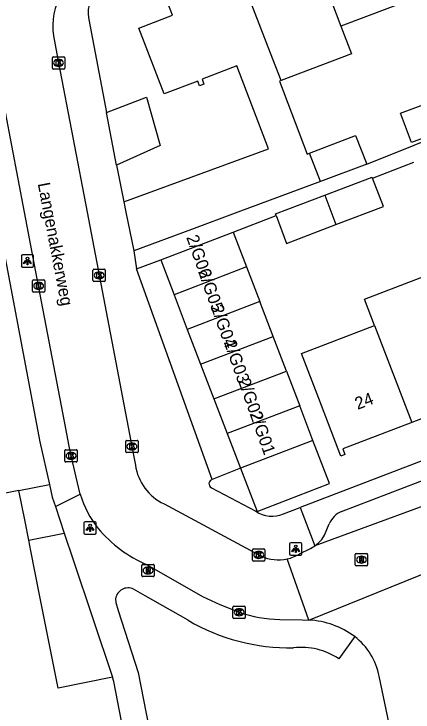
# Model space of a CAD drawing. Extents: x 159265 to 160143, y 383413 to 384319.
# Drawn here: x 159373.8 to 159406.2, y 383709.4 to 383766.1 of the extents above; entities that cross this region are included whole.
import ezdxf

# ---------------------------------------------------------------- set-up
doc = ezdxf.new("R2010")
doc.units = 0
for name, color, linetype in [('IMGEO_Groenvoorziening', 7, 'Continuous'), ('IMGEO_Kolk', 7, 'Continuous'), ('IMGEO_Lichtpunt', 7, 'Continuous'), ('IMGEO_Openbare_ruimte_label', 7, 'Continuous'), ('IMGEO_Pand', 7, 'Continuous'), ('IMGEO_Pand_nummerreeks', 7, 'Continuous'), ('IMGEO_Rijbaan_lokaal_open', 7, 'Continuous'), ('IMGEO_Rioolput', 7, 'Continuous'), ('IMGEO_Voetpad_open', 7, 'Continuous')]:
    doc.layers.add(name, color=color, linetype=linetype)

msp = doc.modelspace()

# ---------------------------------------------------------------- linework, layer by layer
at = {"layer": 'IMGEO_Groenvoorziening'}
for points in [[(159374.193, 383727.372), (159370.092, 383726.561), (159369.797, 383728.052)], [(159374.193, 383727.372), (159376.664, 383727.861)], [(159374.993, 383723.328), (159374.691, 383724.853), (159374.193, 383727.372)], [(159374.993, 383723.328), (159377.872, 383723.897)], [(159381.778, 383712.195), (159377.368, 383711.323), (159375.842, 383719.035), (159375.163, 383722.468), (159374.993, 383723.328)]]:
    msp.add_lwpolyline(points, dxfattribs=at)
at = {"layer": 'IMGEO_Kolk'}
for p, q in [((159376.903, 383761.698), (159376.903, 383762.55)), ((159376.978, 383762.624), (159377.83, 383762.624)), ((159377.391, 383762.404), (159377.416, 383762.404)), ((159377.904, 383762.55), (159377.904, 383761.698)), ((159377.83, 383761.624), (159376.978, 383761.624)), ((159377.414, 383761.844), (159377.389, 383761.844)), ((159380.205, 383744.435), (159380.205, 383745.287)), ((159380.28, 383745.361), (159381.132, 383745.361)), ((159380.693, 383745.141), (159380.718, 383745.141)), ((159381.206, 383745.287), (159381.206, 383744.435)), ((159380.716, 383744.581), (159380.691, 383744.581)), ((159375.286, 383743.572), (159375.286, 383744.424)), ((159375.361, 383744.498), (159376.213, 383744.498)), ((159375.774, 383744.278), (159375.799, 383744.278)), ((159376.287, 383744.424), (159376.287, 383743.572)), ((159381.132, 383744.361), (159380.28, 383744.361)), ((159376.213, 383743.498), (159375.361, 383743.498)), ((159375.797, 383743.718), (159375.772, 383743.718)), ((159382.864, 383730.526), (159382.864, 383731.378)), ((159382.939, 383731.452), (159383.791, 383731.452)), ((159383.352, 383731.232), (159383.377, 383731.232)), ((159383.865, 383731.378), (159383.865, 383730.526)), ((159377.924, 383729.766), (159377.924, 383730.618)), ((159377.999, 383730.692), (159378.851, 383730.692)), ((159378.412, 383730.472), (159378.437, 383730.472)), ((159378.925, 383730.618), (159378.925, 383729.766)), ((159383.791, 383730.452), (159382.939, 383730.452)), ((159383.375, 383730.672), (159383.35, 383730.672)), ((159378.435, 383729.912), (159378.41, 383729.912)), ((159378.851, 383729.692), (159377.999, 383729.692)), ((159393.168, 383721.711), (159393.168, 383722.563)), ((159393.243, 383722.637), (159394.095, 383722.637)), ((159393.656, 383722.417), (159393.681, 383722.417)), ((159394.169, 383722.563), (159394.169, 383721.711)), ((159393.679, 383721.857), (159393.654, 383721.857)), ((159394.095, 383721.637), (159393.243, 383721.637)), ((159391.576, 383717.056), (159391.576, 383717.908)), ((159391.651, 383717.982), (159392.503, 383717.982)), ((159392.577, 383717.908), (159392.577, 383717.056)), ((159392.064, 383717.762), (159392.089, 383717.762)), ((159392.503, 383716.982), (159391.651, 383716.982)), ((159392.087, 383717.202), (159392.062, 383717.202))]:
    msp.add_line(p, q, dxfattribs=at)
for points in [[(159376.903, 383761.698), (159376.903, 383762.55)], [(159376.978, 383762.624), (159377.83, 383762.624)], [(159377.224, 383762.324), (159377.347, 383762.324), (159377.347, 383762.173), (159377.477, 383762.324), (159377.641, 383762.324), (159377.495, 383762.173), (159377.648, 383761.924), (159377.496, 383761.924), (159377.411, 383762.088), (159377.347, 383762.021), (159377.347, 383761.924), (159377.224, 383761.924), (159377.224, 383762.324)], [(159377.904, 383762.55), (159377.904, 383761.698)], [(159377.83, 383761.624), (159376.978, 383761.624)], [(159380.205, 383744.435), (159380.205, 383745.287)], [(159380.28, 383745.361), (159381.132, 383745.361)], [(159381.206, 383745.287), (159381.206, 383744.435)], [(159380.526, 383745.061), (159380.649, 383745.061), (159380.649, 383744.91), (159380.779, 383745.061), (159380.943, 383745.061), (159380.797, 383744.91), (159380.95, 383744.661), (159380.798, 383744.661), (159380.713, 383744.825), (159380.649, 383744.758), (159380.649, 383744.661), (159380.526, 383744.661), (159380.526, 383745.061)], [(159375.286, 383743.572), (159375.286, 383744.424)], [(159375.361, 383744.498), (159376.213, 383744.498)], [(159375.607, 383744.198), (159375.73, 383744.198), (159375.73, 383744.047), (159375.86, 383744.198), (159376.024, 383744.198), (159375.878, 383744.047), (159376.031, 383743.798), (159375.879, 383743.798), (159375.794, 383743.962), (159375.73, 383743.895), (159375.73, 383743.798), (159375.607, 383743.798), (159375.607, 383744.198)], [(159376.287, 383744.424), (159376.287, 383743.572)], [(159381.132, 383744.361), (159380.28, 383744.361)], [(159376.213, 383743.498), (159375.361, 383743.498)], [(159382.864, 383730.526), (159382.864, 383731.378)], [(159382.939, 383731.452), (159383.791, 383731.452)], [(159383.185, 383731.152), (159383.308, 383731.152), (159383.308, 383731.001), (159383.438, 383731.152), (159383.602, 383731.152), (159383.456, 383731.001), (159383.609, 383730.752), (159383.457, 383730.752), (159383.372, 383730.916), (159383.308, 383730.849), (159383.308, 383730.752), (159383.185, 383730.752), (159383.185, 383731.152)], [(159383.865, 383731.378), (159383.865, 383730.526)], [(159377.924, 383729.766), (159377.924, 383730.618)], [(159377.999, 383730.692), (159378.851, 383730.692)], [(159378.245, 383730.392), (159378.368, 383730.392), (159378.368, 383730.241), (159378.498, 383730.392), (159378.662, 383730.392), (159378.516, 383730.241), (159378.669, 383729.992), (159378.517, 383729.992), (159378.432, 383730.156), (159378.368, 383730.089), (159378.368, 383729.992), (159378.245, 383729.992), (159378.245, 383730.392)], [(159378.925, 383730.618), (159378.925, 383729.766)], [(159383.791, 383730.452), (159382.939, 383730.452)], [(159378.851, 383729.692), (159377.999, 383729.692)], [(159393.168, 383721.711), (159393.168, 383722.563)], [(159393.243, 383722.637), (159394.095, 383722.637)], [(159394.169, 383722.563), (159394.169, 383721.711)], [(159393.489, 383722.337), (159393.612, 383722.337), (159393.612, 383722.186), (159393.742, 383722.337), (159393.906, 383722.337), (159393.76, 383722.186), (159393.913, 383721.937), (159393.761, 383721.937), (159393.676, 383722.101), (159393.612, 383722.034), (159393.612, 383721.937), (159393.489, 383721.937), (159393.489, 383722.337)], [(159394.095, 383721.637), (159393.243, 383721.637)], [(159391.576, 383717.056), (159391.576, 383717.908)], [(159391.651, 383717.982), (159392.503, 383717.982)], [(159392.577, 383717.908), (159392.577, 383717.056)], [(159391.897, 383717.682), (159392.02, 383717.682), (159392.02, 383717.531), (159392.15, 383717.682), (159392.314, 383717.682), (159392.168, 383717.531), (159392.321, 383717.282), (159392.169, 383717.282), (159392.084, 383717.446), (159392.02, 383717.379), (159392.02, 383717.282), (159391.897, 383717.282), (159391.897, 383717.682)], [(159392.503, 383716.982), (159391.651, 383716.982)]]:
    msp.add_lwpolyline(points, dxfattribs=at)
for centre, start, end in [((159376.98, 383762.548), 91.552, 178.448), ((159376.98, 383762.548), 91.552, 178.448), ((159377.828, 383762.548), 1.552, 88.448), ((159377.828, 383762.548), 1.552, 88.448), ((159376.98, 383761.7), 181.552, 268.448), ((159376.98, 383761.7), 181.552, 268.448), ((159377.828, 383761.7), 271.552, 358.448), ((159377.828, 383761.7), 271.552, 358.448), ((159380.282, 383745.285), 91.552, 178.448), ((159380.282, 383745.285), 91.552, 178.448), ((159381.13, 383745.285), 1.552, 88.448), ((159381.13, 383745.285), 1.552, 88.448), ((159375.363, 383744.422), 91.552, 178.448), ((159375.363, 383744.422), 91.552, 178.448), ((159376.211, 383744.422), 1.552, 88.448), ((159376.211, 383744.422), 1.552, 88.448), ((159380.282, 383744.437), 181.552, 268.448), ((159380.282, 383744.437), 181.552, 268.448), ((159381.13, 383744.437), 271.552, 358.448), ((159381.13, 383744.437), 271.552, 358.448), ((159375.363, 383743.574), 181.552, 268.448), ((159375.363, 383743.574), 181.552, 268.448), ((159376.211, 383743.574), 271.552, 358.448), ((159376.211, 383743.574), 271.552, 358.448), ((159382.941, 383731.376), 91.552, 178.448), ((159382.941, 383731.376), 91.552, 178.448), ((159383.789, 383731.376), 1.552, 88.448), ((159383.789, 383731.376), 1.552, 88.448), ((159378.001, 383730.616), 91.552, 178.448), ((159378.001, 383730.616), 91.552, 178.448), ((159378.849, 383730.616), 1.552, 88.448), ((159378.849, 383730.616), 1.552, 88.448), ((159382.941, 383730.528), 181.552, 268.448), ((159382.941, 383730.528), 181.552, 268.448), ((159383.789, 383730.528), 271.552, 358.448), ((159383.789, 383730.528), 271.552, 358.448), ((159378.001, 383729.768), 181.552, 268.448), ((159378.001, 383729.768), 181.552, 268.448), ((159378.849, 383729.768), 271.552, 358.448), ((159378.849, 383729.768), 271.552, 358.448), ((159393.245, 383722.561), 91.552, 178.448), ((159393.245, 383722.561), 91.552, 178.448), ((159394.093, 383722.561), 1.552, 88.448), ((159394.093, 383722.561), 1.552, 88.448), ((159393.245, 383721.713), 181.552, 268.448), ((159393.245, 383721.713), 181.552, 268.448), ((159394.093, 383721.713), 271.552, 358.448), ((159394.093, 383721.713), 271.552, 358.448), ((159391.653, 383717.906), 91.552, 178.448), ((159391.653, 383717.906), 91.552, 178.448), ((159392.501, 383717.906), 1.552, 88.448), ((159392.501, 383717.906), 1.552, 88.448), ((159391.653, 383717.058), 181.552, 268.448), ((159391.653, 383717.058), 181.552, 268.448), ((159392.501, 383717.058), 271.552, 358.448), ((159392.501, 383717.058), 271.552, 358.448)]:
    msp.add_arc(centre, 0.0765, start, end, dxfattribs=at)
for centre, major_axis, ratio, start_param, end_param in [((159377.39, 383762.124), (-0.387, 0.002), 0.722429, 4.712389, 7.853982), ((159377.415, 383762.124), (-0.39, 0.002), 0.717154, 1.570796, 4.712389), ((159380.692, 383744.861), (-0.387, 0.002), 0.722429, 4.712389, 7.853982), ((159380.717, 383744.861), (-0.39, 0.002), 0.717154, 1.570796, 4.712389), ((159375.773, 383743.998), (-0.387, 0.002), 0.722429, 4.712389, 7.853982), ((159375.798, 383743.998), (-0.39, 0.002), 0.717154, 1.570796, 4.712389), ((159383.351, 383730.952), (-0.387, 0.002), 0.722429, 4.712389, 7.853982), ((159383.376, 383730.952), (-0.39, 0.002), 0.717154, 1.570796, 4.712389), ((159378.411, 383730.192), (-0.387, 0.002), 0.722429, 4.712389, 7.853982), ((159378.436, 383730.192), (-0.39, 0.002), 0.717154, 1.570796, 4.712389), ((159393.655, 383722.137), (-0.387, 0.002), 0.722429, 4.712389, 7.853982), ((159393.68, 383722.137), (-0.39, 0.002), 0.717154, 1.570796, 4.712389), ((159392.063, 383717.482), (-0.387, 0.002), 0.722429, 4.712389, 7.853982), ((159392.088, 383717.482), (-0.39, 0.002), 0.717154, 1.570796, 4.712389)]:
    msp.add_ellipse(centre, major_axis=major_axis, ratio=ratio, start_param=start_param, end_param=end_param, dxfattribs=at)
at = {"layer": 'IMGEO_Lichtpunt'}
for p, q in [((159374.384, 383746.432), (159374.384, 383745.625)), ((159374.384, 383746.432), (159374.384, 383745.625)), ((159375.286, 383746.527), (159374.478, 383746.527)), ((159375.286, 383746.527), (159374.478, 383746.527)), ((159375.38, 383745.625), (159375.38, 383746.432)), ((159375.38, 383745.625), (159375.38, 383746.432)), ((159374.478, 383745.531), (159375.286, 383745.531)), ((159374.478, 383745.531), (159375.286, 383745.531)), ((159379.474, 383724.74), (159379.474, 383723.933)), ((159379.474, 383724.74), (159379.474, 383723.933)), ((159380.376, 383724.835), (159379.568, 383724.835)), ((159380.376, 383724.835), (159379.568, 383724.835)), ((159380.47, 383723.933), (159380.47, 383724.74)), ((159380.47, 383723.933), (159380.47, 383724.74)), ((159379.568, 383723.839), (159380.376, 383723.839)), ((159379.568, 383723.839), (159380.376, 383723.839)), ((159396.18, 383723.03), (159396.18, 383722.223)), ((159396.18, 383723.03), (159396.18, 383722.223)), ((159397.082, 383723.125), (159396.274, 383723.125)), ((159397.082, 383723.125), (159396.274, 383723.125)), ((159397.176, 383722.223), (159397.176, 383723.03)), ((159397.176, 383722.223), (159397.176, 383723.03)), ((159396.274, 383722.129), (159397.082, 383722.129)), ((159396.274, 383722.129), (159397.082, 383722.129))]:
    msp.add_line(p, q, dxfattribs=at)
for points in [[(159374.758, 383746.096), (159374.797, 383746.068), (159374.609, 383745.806), (159374.571, 383745.833), (159374.758, 383746.096)], [(159374.86, 383746.048), (159374.907, 383746.048), (159374.907, 383745.726), (159374.86, 383745.726), (159374.86, 383746.048)], [(159374.97, 383746.068), (159375.008, 383746.095), (159375.195, 383745.833), (159375.156, 383745.805), (159374.97, 383746.068)], [(159379.848, 383724.404), (159379.887, 383724.376), (159379.699, 383724.114), (159379.661, 383724.141), (159379.848, 383724.404)], [(159379.95, 383724.356), (159379.997, 383724.356), (159379.997, 383724.034), (159379.95, 383724.034), (159379.95, 383724.356)], [(159380.06, 383724.376), (159380.098, 383724.403), (159380.285, 383724.141), (159380.246, 383724.113), (159380.06, 383724.376)], [(159396.554, 383722.694), (159396.593, 383722.666), (159396.405, 383722.404), (159396.367, 383722.431), (159396.554, 383722.694)], [(159396.656, 383722.646), (159396.703, 383722.646), (159396.703, 383722.324), (159396.656, 383722.324), (159396.656, 383722.646)], [(159396.766, 383722.666), (159396.804, 383722.693), (159396.991, 383722.431), (159396.952, 383722.403), (159396.766, 383722.666)]]:
    msp.add_lwpolyline(points, dxfattribs=at)
for centre in [(159374.883, 383746.23), (159379.973, 383724.538), (159396.679, 383722.828)]:
    msp.add_circle(centre, 0.0994, dxfattribs=at)
for centre, start, end in [((159374.478, 383746.432), 90, 180), ((159374.478, 383746.432), 90, 180), ((159375.286, 383746.432), 0, 90), ((159375.286, 383746.432), 0, 90), ((159374.478, 383745.625), 180, 270), ((159374.478, 383745.625), 180, 270), ((159375.286, 383745.625), 270, 0), ((159375.286, 383745.625), 270, 360), ((159379.568, 383724.74), 90, 180), ((159379.568, 383724.74), 90, 180), ((159380.376, 383724.74), 0, 90), ((159380.376, 383724.74), 0, 90), ((159379.568, 383723.933), 180, 270), ((159379.568, 383723.933), 180, 270), ((159380.376, 383723.933), 270, 0), ((159380.376, 383723.933), 270, 360), ((159396.274, 383723.03), 90, 180), ((159396.274, 383723.03), 90, 180), ((159397.082, 383723.03), 0, 90), ((159397.082, 383723.03), 0, 90), ((159396.274, 383722.223), 180, 270), ((159396.274, 383722.223), 180, 270), ((159397.082, 383722.223), 270, 0), ((159397.082, 383722.223), 270, 360)]:
    msp.add_arc(centre, 0.0946, start, end, dxfattribs=at)
at = {"layer": 'IMGEO_Pand'}
for points in [[(159397.25, 383773.283), (159400.339, 383765.112)], [(159382.7, 383750.83), (159394.45, 383755.134), (159391.879, 383761.875), (159389.07, 383760.801), (159389.22, 383760.409), (159388.866, 383760.273), (159388.72, 383760.653), (159385.981, 383759.602), (159383.927, 383764.958), (159386.663, 383766.007), (159385.588, 383768.807), (159385.945, 383768.945), (159386.133, 383768.456), (159391.678, 383770.585)], [(159395.493, 383760.684), (159394.619, 383762.923), (159391.678, 383770.585)], [(159406.156, 383767.336), (159400.339, 383765.112)], [(159400.339, 383765.112), (159401.208, 383762.87), (159395.493, 383760.684)], [(159395.493, 383760.684), (159395.351, 383760.63), (159397.605, 383754.719), (159397.792, 383754.791)], [(159381.308, 383758.091), (159384.559, 383759.339), (159385.65, 383755.4), (159382.115, 383753.813)], [(159410.679, 383757.367), (159406.071, 383755.652), (159405.179, 383758.048), (159409.26, 383759.567)], [(159382.115, 383753.813), (159381.308, 383758.091)], [(159397.792, 383754.791), (159401.541, 383756.23), (159402.437, 383753.896)], [(159398.686, 383752.499), (159397.792, 383754.791)], [(159402.437, 383753.896), (159398.686, 383752.499)], [(159398.686, 383752.499), (159391.978, 383750), (159388.206, 383748.595), (159383.52, 383746.85)], [(159399.032, 383751.37), (159402.889, 383752.833), (159402.913, 383752.769)], [(159399.944, 383748.986), (159403.795, 383750.447), (159402.913, 383752.769)], [(159395.071, 383749.719), (159395.022, 383749.847), (159399.032, 383751.37)], [(159399.032, 383751.37), (159399.944, 383748.986)], [(159382.7, 383750.83), (159382.871, 383750), (159383.52, 383746.85)], [(159395.071, 383749.719), (159395.928, 383747.461), (159399.944, 383748.986)], [(159385.705, 383746.111), (159391.588, 383748.365)], [(159391.588, 383748.365), (159392.669, 383745.544)], [(159385.705, 383746.111), (159386.786, 383743.289)], [(159392.669, 383745.544), (159386.786, 383743.289)], [(159392.669, 383745.544), (159393.75, 383742.722)], [(159403.079, 383740.79), (159402.259, 383742.935), (159408.042, 383745.149)], [(159386.786, 383743.289), (159387.867, 383740.468)], [(159393.75, 383742.722), (159387.867, 383740.468)], [(159394.832, 383739.901), (159393.75, 383742.722)], [(159406.095, 383732.905), (159400.501, 383730.764), (159400.675, 383730.309), (159400.33, 383730.176), (159398.542, 383734.846), (159397.138, 383738.516), (159403.079, 383740.79)], [(159403.079, 383740.79), (159406.095, 383732.905)], [(159387.867, 383740.468), (159388.949, 383737.647)], [(159388.949, 383737.647), (159394.832, 383739.901)], [(159395.913, 383737.08), (159394.832, 383739.901)], [(159388.949, 383737.647), (159390.03, 383734.825)], [(159390.03, 383734.825), (159395.913, 383737.08)], [(159395.913, 383737.08), (159396.994, 383734.258)], [(159412.05, 383734.685), (159411.855, 383734.61), (159411.688, 383735.046), (159406.095, 383732.905)], [(159390.03, 383734.825), (159391.111, 383732.004)], [(159396.994, 383734.258), (159391.111, 383732.004)], [(159398.075, 383731.437), (159396.994, 383734.258)], [(159391.111, 383732.004), (159392.192, 383729.183)], [(159398.075, 383731.437), (159392.192, 383729.183)], [(159392.192, 383729.183), (159393.534, 383725.68), (159399.417, 383727.934), (159398.075, 383731.437)]]:
    msp.add_lwpolyline(points, dxfattribs=at)
at = {"layer": 'IMGEO_Rijbaan_lokaal_open'}
for points in [[(159379.171, 383727.071), (159378.426, 383730.192), (159378.274, 383730.973), (159377.881, 383732.974), (159375.788, 383743.999), (159374.636, 383750), (159372.557, 383760.833), (159371.919, 383764.35), (159371.76, 383765.311)], [(159376.989, 383764.32), (159377.399, 383762.124), (159379.722, 383750), (159383.507, 383730.246), (159383.651, 383729.438)], [(159471.199, 383750.751), (159470.356, 383750.393), (159469.341, 383750), (159467.247, 383749.189), (159455.22, 383744.304), (159442.504, 383739.494), (159411.345, 383727.703), (159398.217, 383722.877)], [(159385.984, 383726.28), (159393.665, 383722.136), (159393.884, 383722.043)], [(159396.984, 383722.218), (159397.865, 383722.666), (159398.217, 383722.877)], [(159384.601, 383721.337), (159389.088, 383718.774), (159390.515, 383718.108), (159392.073, 383717.483)], [(159397.735, 383716.845), (159395.971, 383721.817)], [(159397.735, 383716.845), (159409.981, 383721.799)], [(159395.381, 383716.89), (159397.207, 383716.867), (159397.735, 383716.845)], [(159404.265, 383708.427), (159403.454, 383712.276)]]:
    msp.add_lwpolyline(points, dxfattribs=at)
for centre, radius, start, end in [((159382.299, 383765.115), 5.369, 112.4347, 188.5158), ((159387.772, 383730.042), 4.166, 188.3376, 244.5733), ((159387.178, 383729.501), 8.368, 196.8844, 218.44), ((159388.737, 383731.042), 10.55, 219.7288, 246.915), ((159395.267, 383725.066), 3.325, 245.4156, 282.2236), ((159395.263, 383725.086), 3.345, 282.2227, 300.97), ((159395.671, 383728.031), 11.144, 251.1647, 268.5092), ((159397.38, 383710.02), 6.834, 53.3212, 87.019), ((159398.258, 383711.294), 5.288, 10.6986, 52.7066)]:
    msp.add_arc(centre, radius, start, end, dxfattribs=at)
at = {"layer": 'IMGEO_Rioolput'}
for p, q in [((159401.511, 383721.329), (159401.511, 383722.181)), ((159401.586, 383722.255), (159402.438, 383722.255)), ((159401.999, 383722.035), (159402.024, 383722.035)), ((159402.512, 383722.181), (159402.512, 383721.329)), ((159384.179, 383720.449), (159384.179, 383721.301)), ((159384.254, 383721.375), (159385.106, 383721.375)), ((159385.18, 383721.301), (159385.18, 383720.449)), ((159402.022, 383721.475), (159401.997, 383721.475)), ((159384.667, 383721.155), (159384.692, 383721.155)), ((159402.438, 383721.255), (159401.586, 383721.255)), ((159385.106, 383720.375), (159384.254, 383720.375)), ((159384.69, 383720.595), (159384.665, 383720.595))]:
    msp.add_line(p, q, dxfattribs=at)
for points in [[(159401.511, 383721.329), (159401.511, 383722.181)], [(159401.586, 383722.255), (159402.438, 383722.255)], [(159402.1, 383721.953), (159401.848, 383721.955), (159401.848, 383721.555)], [(159402.026, 383721.874), (159401.972, 383721.874), (159401.972, 383721.793)], [(159402.512, 383722.181), (159402.512, 383721.329)], [(159384.179, 383720.449), (159384.179, 383721.301)], [(159384.254, 383721.375), (159385.106, 383721.375)], [(159385.18, 383721.301), (159385.18, 383720.449)], [(159401.848, 383721.555), (159401.972, 383721.555), (159401.972, 383721.717), (159401.983, 383721.717)], [(159401.972, 383721.793), (159402.024, 383721.793)], [(159402.03, 383721.688), (159402.101, 383721.555), (159402.241, 383721.555), (159402.176, 383721.681)], [(159384.768, 383721.073), (159384.516, 383721.075), (159384.516, 383720.675)], [(159384.516, 383720.675), (159384.64, 383720.675), (159384.64, 383720.837), (159384.651, 383720.837)], [(159384.694, 383720.994), (159384.64, 383720.994), (159384.64, 383720.913)], [(159384.64, 383720.913), (159384.692, 383720.913)], [(159384.698, 383720.808), (159384.769, 383720.675), (159384.909, 383720.675), (159384.844, 383720.801)], [(159402.438, 383721.255), (159401.586, 383721.255)], [(159385.106, 383720.375), (159384.254, 383720.375)]]:
    msp.add_lwpolyline(points, dxfattribs=at)
for centre, radius, start, end in [((159401.588, 383722.179), 0.0765, 91.552, 178.448), ((159401.588, 383722.179), 0.0765, 91.552, 178.448), ((159402.032, 383721.778), 0.0964, 77.0061, 93.1865), ((159402.046, 383721.835), 0.0378, 276.6634, 79.6772), ((159402.099, 383721.843), 0.109, 350.3612, 89.416), ((159402.436, 383722.179), 0.0765, 1.552, 88.448), ((159402.436, 383722.179), 0.0765, 1.552, 88.448), ((159384.256, 383721.299), 0.0765, 91.552, 178.448), ((159384.256, 383721.299), 0.0765, 91.552, 178.448), ((159385.104, 383721.299), 0.0765, 1.552, 88.448), ((159385.104, 383721.299), 0.0765, 1.552, 88.448), ((159401.588, 383721.331), 0.0765, 181.552, 268.448), ((159401.588, 383721.331), 0.0765, 181.552, 268.448), ((159401.982, 383721.664), 0.0533, 26.0293, 88.6989), ((159402.008, 383721.982), 0.19, 274.7715, 282.9687), ((159402.097, 383721.843), 0.112, 277.5842, 350.9817), ((159402.081, 383721.628), 0.108, 29.5134, 73.7905), ((159402.436, 383721.331), 0.0765, 271.552, 358.448), ((159402.436, 383721.331), 0.0765, 271.552, 358.448), ((159384.65, 383720.784), 0.0533, 26.0293, 88.6989), ((159384.676, 383721.102), 0.19, 274.7715, 282.9687), ((159384.7, 383720.898), 0.0964, 77.0061, 93.1865), ((159384.714, 383720.955), 0.0378, 276.6634, 79.6772), ((159384.767, 383720.963), 0.109, 350.3612, 89.416), ((159384.765, 383720.963), 0.112, 277.5842, 350.9817), ((159384.749, 383720.748), 0.108, 29.5134, 73.7905), ((159384.256, 383720.451), 0.0765, 181.552, 268.448), ((159384.256, 383720.451), 0.0765, 181.552, 268.448), ((159385.104, 383720.451), 0.0765, 271.552, 358.448), ((159385.104, 383720.451), 0.0765, 271.552, 358.448)]:
    msp.add_arc(centre, radius, start, end, dxfattribs=at)
for centre, major_axis, ratio, start_param, end_param in [((159401.998, 383721.755), (-0.387, 0.002), 0.722429, 4.712389, 7.853982), ((159402.023, 383721.755), (-0.39, 0.002), 0.717154, 1.570796, 4.712389), ((159384.666, 383720.875), (-0.387, 0.002), 0.722429, 4.712389, 7.853982), ((159384.691, 383720.875), (-0.39, 0.002), 0.717154, 1.570796, 4.712389)]:
    msp.add_ellipse(centre, major_axis=major_axis, ratio=ratio, start_param=start_param, end_param=end_param, dxfattribs=at)
at = {"layer": 'IMGEO_Voetpad_open'}
for points in [[(159379.857, 383765.664), (159381.308, 383758.091)], [(159369.458, 383765.136), (159372.341, 383750), (159375.895, 383731.337), (159376.664, 383727.861)], [(159402.437, 383753.896), (159417.698, 383760.02)], [(159471.013, 383754.202), (159460.07, 383750), (159410.124, 383731.006), (159397.024, 383726)], [(159382.115, 383753.813), (159382.7, 383750.83)], [(159402.913, 383752.769), (159406.26, 383754.07)], [(159400.396, 383725.675), (159410.572, 383729.568), (159454.522, 383746.137), (159464.616, 383750), (159468.387, 383751.443)], [(159391.588, 383748.365), (159395.071, 383749.719)], [(159383.52, 383746.85), (159383.732, 383745.39)], [(159383.732, 383745.39), (159385.705, 383746.111)], [(159389.893, 383728.272), (159383.732, 383745.39)], [(159392.192, 383729.183), (159389.893, 383728.272)], [(159376.664, 383727.861), (159376.89, 383726.839), (159377.147, 383726.069)], [(159389.825, 383727.605), (159393.419, 383725.689)], [(159377.147, 383726.069), (159379.171, 383727.071)], [(159377.147, 383726.069), (159377.872, 383723.897)], [(159395.668, 383725.482), (159397.024, 383726)], [(159397.024, 383726), (159398.217, 383722.877)], [(159398.217, 383722.877), (159398.531, 383723.111), (159398.805, 383723.383), (159399.019, 383723.733), (159399.395, 383724.672)], [(159377.872, 383723.897), (159378.588, 383721.752), (159381.778, 383712.195)], [(159387.935, 383716.828), (159384.435, 383718.82), (159383.497, 383719.37)], [(159382.038, 383718.58), (159382.057, 383718.278), (159382.241, 383717.612), (159383.886, 383712.586), (159385.411, 383704.67), (159385.56, 383704.687)], [(159401.462, 383715.501), (159400.177, 383713.687)], [(159386.849, 383686.19), (159381.893, 383711.852), (159381.778, 383712.195)]]:
    msp.add_lwpolyline(points, dxfattribs=at)
for centre, radius, start, end in [((159382.118, 383766.185), 2.32, 114.4344, 192.9764), ((159389.984, 383727.926), 0.358, 104.7629, 243.5948), ((159394.728, 383727.585), 2.304, 235.3862, 294.0963), ((159401.122, 383723.95), 1.872, 112.8115, 157.3029), ((159383.068, 383718.42), 1.042, 65.677, 171.1911), ((159396.231, 383731.064), 16.477, 239.7681, 270.8958), ((159397.144, 383709.278), 5.351, 55.4782, 97.0349)]:
    msp.add_arc(centre, radius, start, end, dxfattribs=at)

# ---------------------------------------------------------------- texts
at = {"layer": 'IMGEO_Openbare_ruimte_label'}
msp.add_text('Langenakkerweg', height=1, rotation=280.8379, dxfattribs=at).set_placement((159375.712, 383752.311))
at = {"layer": 'IMGEO_Pand_nummerreeks'}
for s, rotation, p in [('2/G06', 289.3312, (159387.771, 383747.956)), ('2/G05', 289.3312, (159388.734, 383745.176)), ('2/G04', 289.3312, (159389.777, 383742.276)), ('2/G03', 289.3312, (159390.822, 383739.427)), ('2/G02', 289.3312, (159391.972, 383736.312)), ('24', 20.9876, (159401.703, 383733.924)), ('2/G01', 289.3312, (159392.917, 383733.619))]:
    msp.add_text(s, height=1, rotation=rotation, dxfattribs=at).set_placement(p)

doc.saveas('drawing.dxf')
